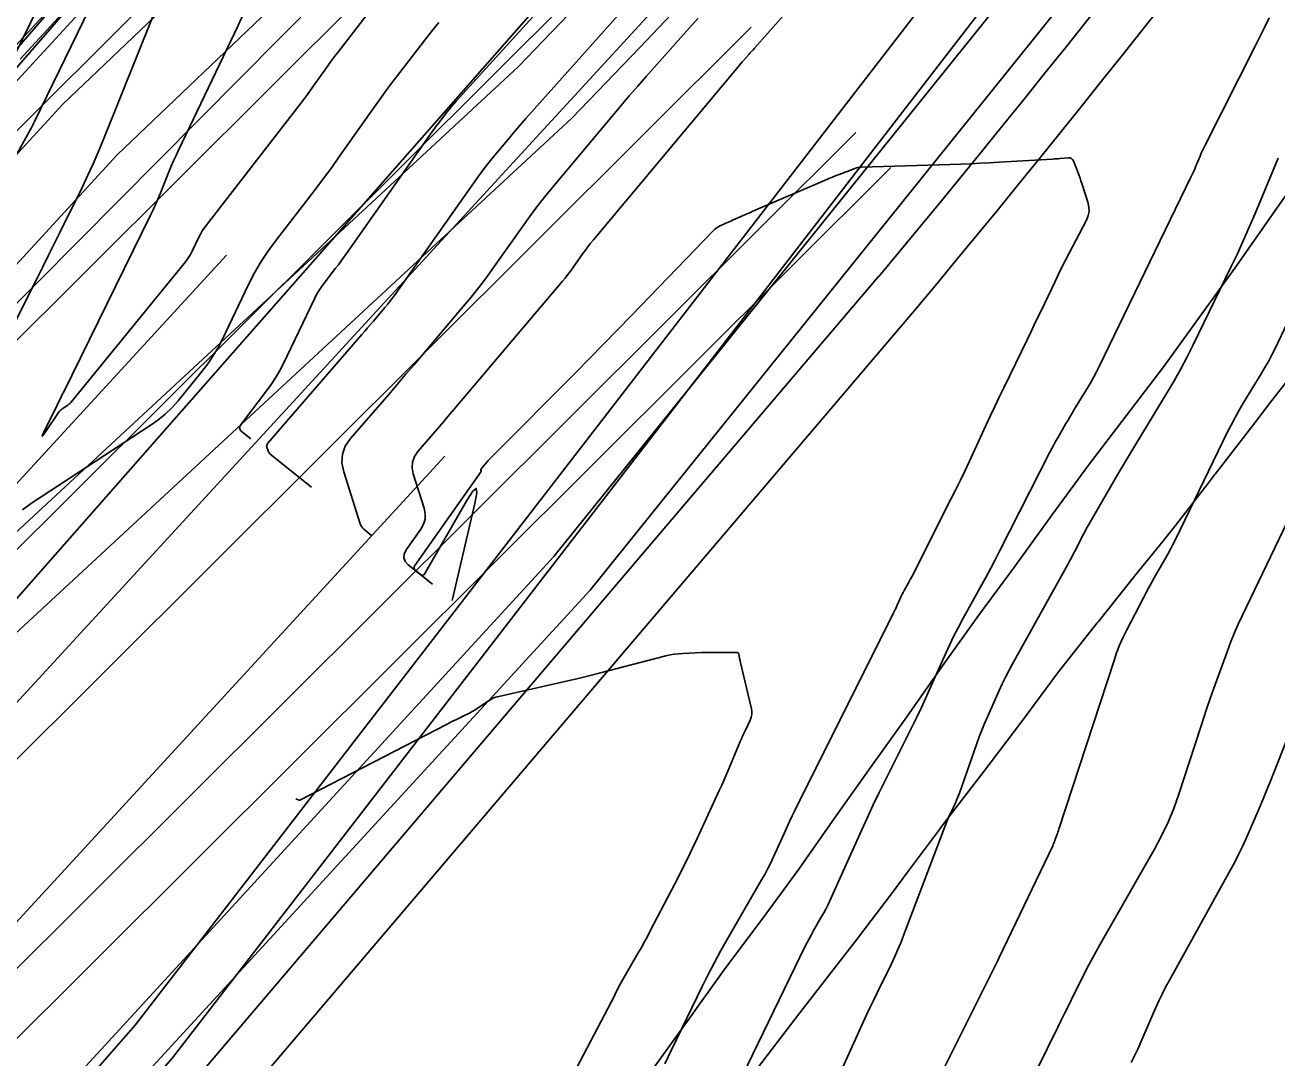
# Model space of a CAD drawing. Extents: x 658976 to 668726, y 639543 to 647196.
# Drawn here: x 662205.8 to 662307.1, y 643022.2 to 643105.7 of the extents above; entities that cross this region are included whole.
import ezdxf

# ---------------------------------------------------------------- set-up
doc = ezdxf.new("R2010")
doc.units = 0
for name, color, linetype in [('Ex_Major Contours', 7, 'Continuous'), ('Ex_Minor Contours', 7, 'Continuous'), ('R_Ramp 15 Degree_Min Ls', 7, 'Continuous'), ('R_Ramp 20 Degree Des Ls', 7, 'Continuous'), ('R_Ramp 20 Degree Des Ls Annot', 7, 'Continuous'), ('R_Ramp 20 Degree Existing Ramp', 7, 'Continuous'), ('R_Ramp 20 Degree_Min Ls', 7, 'Continuous')]:
    doc.layers.add(name, color=color, linetype=linetype)

msp = doc.modelspace()

# ---------------------------------------------------------------- linework, layer by layer
at = {"layer": 'Ex_Major Contours'}
for points in [[(662260.24, 643106.27), (662259.54, 643105.49), (662258.85, 643104.7), (662256.05, 643101.57), (662255.36, 643100.78), (662254.67, 643099.99), (662253.98, 643099.19), (662253.31, 643098.38), (662248.44, 643092.57), (662247.81, 643091.79), (662247.19, 643091.01), (662246.59, 643090.21), (662246, 643089.39), (662243.69, 643086.12), (662243.11, 643085.3), (662242.5, 643084.5), (662241.88, 643083.72), (662241.24, 643082.95), (662237.94, 643079.05), (662237.26, 643078.25), (662236.58, 643077.46), (662235.9, 643076.66), (662235.21, 643075.86), (662232.12, 643072.29), (662231.7, 643071.68), (662231.47, 643071.02), (662231.42, 643070.33), (662231.57, 643069.61), (662232.91, 643065.39), (662232.96, 643065.26), (662233.03, 643065.14), (662233.11, 643065.04), (662233.21, 643064.95), (662233.85, 643064.43)], [(662269.7, 643016.54), (662273.62, 643025.16), (662273.89, 643025.74), (662274.16, 643026.32), (662274.44, 643026.9), (662274.72, 643027.47), (662275.85, 643029.77), (662276.12, 643030.35), (662276.38, 643030.93), (662276.63, 643031.52), (662276.86, 643032.11), (662280.36, 643041.32), (662280.44, 643041.51), (662280.52, 643041.71), (662280.61, 643041.9), (662280.7, 643042.09), (662281.06, 643042.84), (662281.15, 643043.04), (662281.23, 643043.23), (662281.31, 643043.42), (662281.38, 643043.62), (662282.78, 643047.63), (662282.98, 643048.18), (662283.19, 643048.72), (662283.41, 643049.26), (662283.64, 643049.8), (662284.59, 643051.93), (662284.84, 643052.46), (662285.09, 643052.99), (662285.36, 643053.5), (662285.64, 643054.02), (662290.16, 643062.15), (662290.31, 643062.43), (662290.47, 643062.71), (662290.61, 643062.99), (662290.76, 643063.27), (662291.34, 643064.41), (662291.48, 643064.7), (662291.63, 643064.98), (662291.79, 643065.26), (662291.95, 643065.53), (662293.97, 643069.02), (662294.36, 643069.69), (662294.75, 643070.36), (662295.15, 643071.03), (662295.56, 643071.69), (662298.19, 643076.01), (662298.75, 643076.96), (662299.29, 643077.92), (662299.8, 643078.89), (662300.29, 643079.87), (662303.31, 643086.09), (662303.83, 643087.18), (662304.33, 643088.28), (662304.82, 643089.38), (662305.29, 643090.49), (662307.16, 643094.95)]]:
    msp.add_lwpolyline(points, dxfattribs=at)
at = {"layer": 'Ex_Minor Contours'}
for points in [[(662237.32, 643111.62), (662231.09, 643103.51), (662230.84, 643103.18), (662230.59, 643102.84), (662230.34, 643102.5), (662230.1, 643102.16), (662229.13, 643100.79), (662228.89, 643100.45), (662228.64, 643100.11), (662228.39, 643099.77), (662228.14, 643099.44), (662220.44, 643089.51), (662220.26, 643089.27), (662220.1, 643089.02), (662219.95, 643088.77), (662219.82, 643088.51), (662219.31, 643087.44), (662219.17, 643087.18), (662219.02, 643086.92), (662218.85, 643086.68), (662218.67, 643086.45), (662209.49, 643075.21), (662209.42, 643075.13), (662209.34, 643075.06), (662209.26, 643074.99), (662209.17, 643074.93), (662208.8, 643074.69), (662208.72, 643074.62), (662208.64, 643074.55), (662208.56, 643074.47), (662208.5, 643074.39), (662207.4, 643072.76), (662207.24, 643072.54), (662207.18, 643072.47), (662207.2, 643072.56), (662207.31, 643072.81), (662208.39, 643075), (662208.43, 643075.08), (662208.47, 643075.16), (662208.51, 643075.24), (662208.55, 643075.32), (662208.71, 643075.65), (662208.75, 643075.73), (662208.79, 643075.81), (662208.83, 643075.89), (662208.87, 643075.97), (662215.95, 643090.34), (662216.16, 643090.77), (662216.36, 643091.2), (662216.55, 643091.64), (662216.73, 643092.08), (662217.44, 643093.86), (662217.62, 643094.3), (662217.81, 643094.74), (662218.01, 643095.17), (662218.21, 643095.61), (662223.03, 643105.69), (662223.39, 643106.45)], [(662213.01, 643111.18), (662206.57, 643097.93), (662206.55, 643097.89), (662206.52, 643097.84), (662206.5, 643097.8), (662206.48, 643097.75), (662206.39, 643097.57), (662206.37, 643097.52), (662206.34, 643097.48), (662206.32, 643097.43), (662206.29, 643097.39), (662204.7, 643094.5)], [(662250.38, 643110.26), (662240.67, 643099.57), (662240.48, 643099.35), (662240.29, 643099.12), (662240.1, 643098.9), (662239.92, 643098.67), (662239.21, 643097.74), (662239.03, 643097.51), (662238.86, 643097.27), (662238.68, 643097.04), (662238.51, 643096.8), (662231.81, 643087.26), (662231.59, 643086.95), (662231.37, 643086.65), (662231.14, 643086.34), (662230.92, 643086.05), (662229.99, 643084.86), (662229.77, 643084.55), (662229.57, 643084.24), (662229.38, 643083.92), (662229.21, 643083.58), (662226.67, 643078.3), (662226.38, 643077.74), (662226.06, 643077.19), (662225.71, 643076.66), (662225.34, 643076.14), (662223.23, 643073.37), (662223.16, 643073.24), (662223.14, 643073.12), (662223.19, 643073), (662223.29, 643072.89), (662224.07, 643072.27)], [(662204.89, 643103.14), (662208.28, 643110.1)], [(662268.59, 643108.16), (662264.79, 643103.84), (662264.68, 643103.72), (662264.57, 643103.59), (662264.46, 643103.47), (662264.35, 643103.34), (662263.91, 643102.85), (662263.8, 643102.73), (662263.69, 643102.6), (662263.58, 643102.48), (662263.47, 643102.35), (662251.77, 643088.35), (662251.54, 643088.08), (662251.33, 643087.8), (662251.12, 643087.52), (662250.92, 643087.24), (662250.11, 643086.1), (662249.91, 643085.82), (662249.7, 643085.54), (662249.48, 643085.26), (662249.26, 643085), (662240.35, 643074.48), (662240, 643074.07), (662239.66, 643073.67), (662239.31, 643073.26), (662238.96, 643072.86), (662237.57, 643071.25), (662237.29, 643070.83), (662237.13, 643070.39), (662237.1, 643069.92), (662237.2, 643069.43), (662238.08, 643066.66), (662238.17, 643066.21), (662238.16, 643065.78), (662238.04, 643065.36), (662237.81, 643064.96), (662236.63, 643063.28), (662236.46, 643062.95), (662236.43, 643062.64), (662236.55, 643062.35), (662236.8, 643062.08), (662238.75, 643060.51)], [(662255.12, 643108.05), (662246.3, 643098.15), (662245.96, 643097.77), (662245.63, 643097.38), (662245.3, 643097), (662244.97, 643096.61), (662243.66, 643095.04), (662243.33, 643094.64), (662243.02, 643094.24), (662242.71, 643093.83), (662242.41, 643093.42), (662235.78, 643084.01), (662235.57, 643083.72), (662235.35, 643083.44), (662235.13, 643083.16), (662234.9, 643082.88), (662233.98, 643081.79), (662233.74, 643081.51), (662233.51, 643081.24), (662233.28, 643080.97), (662233.04, 643080.7), (662225.41, 643071.88), (662225.37, 643071.82), (662225.35, 643071.75), (662225.34, 643071.68), (662225.36, 643071.6), (662225.46, 643071.29), (662225.49, 643071.21), (662225.53, 643071.15), (662225.58, 643071.08), (662225.63, 643071.03), (662228.96, 643068.35)], [(662203.37, 643078.54), (662206.77, 643085.26), (662207.24, 643086.18), (662207.7, 643087.1), (662208.16, 643088.02), (662208.61, 643088.95), (662210.44, 643092.64), (662210.88, 643093.57), (662211.31, 643094.51), (662211.72, 643095.45), (662212.12, 643096.41), (662216.19, 643106.55)], [(662260.45, 643013.85), (662268.9, 643031.24), (662269.05, 643031.55), (662269.21, 643031.85), (662269.38, 643032.15), (662269.55, 643032.45), (662270.23, 643033.64), (662270.4, 643033.94), (662270.56, 643034.25), (662270.72, 643034.56), (662270.86, 643034.87), (662273.45, 643040.61), (662273.91, 643041.61), (662274.38, 643042.61), (662274.86, 643043.61), (662275.35, 643044.6), (662277.6, 643049.12), (662277.95, 643049.83), (662278.3, 643050.55), (662278.63, 643051.27), (662278.96, 643051.99), (662280.27, 643054.93), (662280.59, 643055.64), (662280.93, 643056.34), (662281.29, 643057.03), (662281.66, 643057.71), (662283.17, 643060.43), (662283.55, 643061.11), (662283.92, 643061.8), (662284.28, 643062.49), (662284.63, 643063.18), (662288.7, 643071.19), (662288.85, 643071.48), (662289, 643071.78), (662289.16, 643072.06), (662289.33, 643072.35), (662289.99, 643073.5), (662290.16, 643073.78), (662290.33, 643074.07), (662290.5, 643074.35), (662290.67, 643074.63), (662291.78, 643076.47), (662292.02, 643076.87), (662292.25, 643077.28), (662292.47, 643077.69), (662292.68, 643078.11), (662300.07, 643093.37), (662300.18, 643093.59), (662300.28, 643093.8), (662300.38, 643094.02), (662300.47, 643094.25), (662300.84, 643095.13), (662300.94, 643095.36), (662301.04, 643095.57), (662301.14, 643095.79), (662301.25, 643096.01), (662305.29, 643104), (662305.67, 643104.76), (662306.06, 643105.53), (662306.44, 643106.3)], [(662239.26, 643105.91), (662238.67, 643105.2), (662238.1, 643104.47), (662235.84, 643101.53), (662235.28, 643100.79), (662234.73, 643100.05), (662234.19, 643099.3), (662233.65, 643098.55), (662231.19, 643095.04), (662230.6, 643094.21), (662229.99, 643093.39), (662229.38, 643092.57), (662228.76, 643091.76), (662226.11, 643088.33), (662225.48, 643087.48), (662224.9, 643086.59), (662224.37, 643085.68), (662223.88, 643084.73), (662221.74, 643080.27), (662221.39, 643079.6), (662221, 643078.94), (662220.57, 643078.32), (662220.11, 643077.71), (662218.18, 643075.35), (662217.67, 643074.78), (662217.13, 643074.26), (662216.55, 643073.77), (662215.93, 643073.33), (662206.32, 643067.06), (662205.59, 643066.52)], [(662257.54, 643021.75), (662258.08, 643022.86), (662260.58, 643027.99), (662261.06, 643028.97), (662261.57, 643029.93), (662262.09, 643030.89), (662262.62, 643031.84), (662265.37, 643036.6), (662265.63, 643037.05), (662265.87, 643037.52), (662266.11, 643037.99), (662266.33, 643038.46), (662267.19, 643040.37), (662267.41, 643040.85), (662267.63, 643041.32), (662267.85, 643041.79), (662268.09, 643042.26), (662276.03, 643058.15), (662276.1, 643058.3), (662276.18, 643058.46), (662276.25, 643058.61), (662276.32, 643058.77), (662276.6, 643059.4), (662276.67, 643059.55), (662276.74, 643059.7), (662276.82, 643059.85), (662276.9, 643060), (662277.22, 643060.58), (662277.3, 643060.73), (662277.38, 643060.88), (662277.46, 643061.03), (662277.54, 643061.17), (662280.72, 643067.44), (662281.09, 643068.18), (662281.45, 643068.92), (662281.81, 643069.66), (662282.16, 643070.41), (662283.54, 643073.4), (662283.89, 643074.14), (662284.24, 643074.89), (662284.6, 643075.63), (662284.96, 643076.38), (662286.87, 643080.32), (662287.15, 643080.89), (662287.43, 643081.47), (662287.7, 643082.04), (662287.98, 643082.62), (662289.08, 643084.93), (662289.36, 643085.51), (662289.64, 643086.08), (662289.93, 643086.65), (662290.22, 643087.22), (662291.67, 643090.01), (662291.8, 643090.33), (662291.86, 643090.65), (662291.85, 643090.98), (662291.78, 643091.31), (662291.27, 643092.9), (662291.2, 643093.12), (662291.13, 643093.33), (662291.05, 643093.55), (662290.97, 643093.76), (662290.6, 643094.73), (662290.53, 643094.86), (662290.43, 643094.94), (662290.31, 643094.99), (662290.17, 643094.99), (662289.53, 643094.93), (662289.37, 643094.91), (662289.22, 643094.9), (662289.06, 643094.89), (662288.9, 643094.88), (662284.59, 643094.62), (662283.82, 643094.58), (662283.05, 643094.54), (662282.28, 643094.51), (662281.51, 643094.48), (662273.42, 643094.23), (662273.29, 643094.22), (662273.17, 643094.2), (662273.04, 643094.17), (662272.92, 643094.13), (662272.43, 643093.94), (662272.31, 643093.89), (662272.19, 643093.84), (662272.07, 643093.8), (662271.95, 643093.75), (662271.26, 643093.49), (662271.11, 643093.43), (662270.96, 643093.36), (662270.8, 643093.3), (662270.65, 643093.24), (662264.66, 643090.66), (662264.47, 643090.57), (662264.27, 643090.49), (662264.08, 643090.41), (662263.89, 643090.32), (662263.02, 643089.93), (662262.89, 643089.87), (662262.75, 643089.81), (662262.62, 643089.75), (662262.49, 643089.69), (662261.96, 643089.45), (662261.83, 643089.38), (662261.71, 643089.3), (662261.6, 643089.21), (662261.49, 643089.12), (662254.85, 643082.23), (662253.72, 643081.07), (662252.59, 643079.91), (662251.45, 643078.76), (662250.31, 643077.61), (662243.65, 643070.92), (662243.55, 643070.82), (662243.46, 643070.72), (662243.36, 643070.62), (662243.27, 643070.51), (662242.75, 643069.9), (662242.73, 643069.88), (662242.72, 643069.86), (662242.68, 643069.81), (662242.67, 643069.8), (662242.66, 643069.79), (662242.66, 643069.77), (662242.67, 643069.76), (662242.69, 643069.69), (662242.69, 643069.67), (662242.69, 643069.66), (662242.69, 643069.64), (662242.68, 643069.63), (662237.32, 643062.03), (662237.26, 643061.93), (662237.26, 643061.83), (662237.29, 643061.73), (662237.37, 643061.64), (662237.79, 643061.31), (662237.89, 643061.25), (662237.98, 643061.24), (662238.06, 643061.28), (662238.13, 643061.37), (662241.54, 643067.29), (662242.02, 643068.04), (662242.29, 643068.25), (662242.34, 643067.91), (662242.18, 643067.04), (662240.34, 643059.19)], [(662277.51, 643016.14), (662283.13, 643027.4), (662283.15, 643027.43), (662283.16, 643027.47), (662283.2, 643027.54), (662283.22, 643027.58), (662283.24, 643027.62), (662284.04, 643029.23), (662284.18, 643029.5), (662284.31, 643029.78), (662284.45, 643030.05), (662284.58, 643030.33), (662288.92, 643039.36), (662288.97, 643039.47), (662289.02, 643039.58), (662289.06, 643039.69), (662289.1, 643039.8), (662289.26, 643040.25), (662289.3, 643040.36), (662289.34, 643040.47), (662289.38, 643040.59), (662289.41, 643040.7), (662293.88, 643054.35), (662294.09, 643054.97), (662294.33, 643055.58), (662294.6, 643056.17), (662294.89, 643056.76), (662296.29, 643059.46), (662296.49, 643059.85), (662296.71, 643060.24), (662296.92, 643060.63), (662297.14, 643061.02), (662298.02, 643062.56), (662298.23, 643062.95), (662298.44, 643063.34), (662298.65, 643063.73), (662298.85, 643064.13), (662303.07, 643072.83), (662303.37, 643073.42), (662303.68, 643074), (662304, 643074.57), (662304.34, 643075.14), (662305.79, 643077.52), (662306.08, 643078.02), (662306.37, 643078.53), (662306.64, 643079.05), (662306.91, 643079.57), (662307.92, 643081.67)], [(662286.77, 643019.5), (662289.33, 643024.7), (662289.61, 643025.26), (662289.88, 643025.82), (662290.16, 643026.38), (662290.44, 643026.94), (662291.56, 643029.17), (662291.84, 643029.73), (662292.13, 643030.28), (662292.43, 643030.83), (662292.73, 643031.37), (662297.15, 643039.1), (662297.73, 643040.18), (662298.25, 643041.27), (662298.71, 643042.39), (662299.12, 643043.54), (662300.89, 643048.97), (662301.14, 643049.74), (662301.4, 643050.5), (662301.66, 643051.26), (662301.93, 643052.02), (662303.02, 643055.05), (662303.3, 643055.8), (662303.6, 643056.54), (662303.92, 643057.28), (662304.26, 643058.01), (662309.16, 643068.17)], [(662244.8, 643010.71), (662253.49, 643027.3), (662253.53, 643027.37), (662253.57, 643027.45), (662253.61, 643027.52), (662253.64, 643027.6), (662253.79, 643027.9), (662253.83, 643027.97), (662253.86, 643028.05), (662253.9, 643028.12), (662253.94, 643028.19), (662255.39, 643030.7), (662255.65, 643031.14), (662255.89, 643031.59), (662256.14, 643032.04), (662256.37, 643032.49), (662258.62, 643036.81), (662259.01, 643037.59), (662259.4, 643038.37), (662259.78, 643039.16), (662260.15, 643039.95), (662261.95, 643043.83), (662262.15, 643044.27), (662262.35, 643044.71), (662262.54, 643045.15), (662262.72, 643045.59), (662263.64, 643047.8), (662263.74, 643048.02), (662263.84, 643048.24), (662263.94, 643048.45), (662264.04, 643048.67), (662264.46, 643049.53), (662264.54, 643049.75), (662264.59, 643049.97), (662264.59, 643050.2), (662264.56, 643050.43), (662263.65, 643054.28), (662263.63, 643054.35), (662263.62, 643054.42), (662263.6, 643054.49), (662263.59, 643054.56), (662263.54, 643054.84), (662263.53, 643054.9), (662263.49, 643054.95), (662263.44, 643054.98), (662263.38, 643054.98), (662261.7, 643055), (662261.4, 643055), (662261.1, 643054.99), (662260.79, 643054.99), (662260.49, 643054.98), (662259.01, 643054.91), (662258.66, 643054.89), (662258.32, 643054.85), (662257.98, 643054.79), (662257.64, 643054.71), (662252.24, 643053.32), (662251.4, 643053.1), (662250.55, 643052.9), (662249.7, 643052.69), (662248.86, 643052.5), (662243.87, 643051.37), (662243.81, 643051.36), (662243.76, 643051.34), (662243.71, 643051.32), (662243.66, 643051.3), (662243.47, 643051.19), (662243.42, 643051.16), (662243.37, 643051.14), (662243.33, 643051.11), (662243.28, 643051.08), (662242.2, 643050.36), (662242.02, 643050.24), (662241.84, 643050.13), (662241.65, 643050.03), (662241.46, 643049.94), (662240.69, 643049.58), (662240.5, 643049.49), (662240.31, 643049.4), (662240.12, 643049.31), (662239.93, 643049.21), (662228.03, 643043.06), (662228.01, 643043.06), (662227.99, 643043.05), (662227.98, 643043.04), (662227.98, 643043.04), (662227.97, 643043.04), (662227.97, 643043.04), (662227.97, 643043.04), (662227.7, 643043.17)], [(662295.28, 643021.84), (662295.55, 643022.38), (662295.81, 643022.93), (662296.06, 643023.49), (662296.3, 643024.05), (662297.26, 643026.28), (662297.51, 643026.84), (662297.77, 643027.38), (662298.05, 643027.93), (662298.33, 643028.46), (662303.3, 643037.41), (662303.64, 643038.04), (662303.96, 643038.67), (662304.27, 643039.31), (662304.56, 643039.96), (662305.69, 643042.57), (662305.98, 643043.22), (662306.25, 643043.88), (662306.52, 643044.54), (662306.78, 643045.2), (662309.13, 643051.17)]]:
    msp.add_lwpolyline(points, dxfattribs=at)
at = {"layer": 'R_Ramp 15 Degree_Min Ls'}
for p, q in [((662031.31, 642924.09), (662239.14, 643131.05)), ((662039.78, 642915.59), (662247.61, 643122.55)), ((661999.48, 642858.53), (662256.07, 643114.04)), ((662056.72, 642898.58), (662264.54, 643105.54)), ((662065.18, 642890.08), (662273.01, 643097.04)), ((662068.01, 642887.25), (662275.83, 643094.2))]:
    msp.add_line(p, q, dxfattribs=at)
at = {"layer": 'R_Ramp 20 Degree Des Ls'}
for p, q in [((662170.37, 643063.78), (662285.1, 643195.93)), ((662171.12, 643063.12), (662285.89, 643195.33)), ((662178.68, 643056.57), (662302.16, 643181.01)), ((662214.71, 643024.86), (662321.87, 643163.68)), ((662217.72, 643022.22), (662324.83, 643160.98)), ((662025.41, 642809.72), (662214.71, 643024.86)), ((662028.41, 642807.07), (662217.72, 643022.22))]:
    msp.add_line(p, q, dxfattribs=at)
msp.add_lwpolyline([(662256.54, 643021.27), (662259.48, 643025.34), (662262.41, 643029.42), (662265.41, 643033.44), (662268.39, 643037.48), (662271.27, 643041.6), (662274.19, 643045.69), (662277.12, 643049.78), (662280, 643053.9), (662282.92, 643057.99), (662285.9, 643062.03), (662288.84, 643066.1), (662291.82, 643070.14), (662294.86, 643074.13), (662297.9, 643078.11), (662300.84, 643082.18), (662303.78, 643086.25), (662306.68, 643090.37), (662309.55, 643094.5)], dxfattribs=at)
at = {"layer": 'R_Ramp 20 Degree Des Ls Annot'}
msp.add_line((662002.88, 642829.53), (662307.75, 643176.01), dxfattribs=at)
at = {"layer": 'R_Ramp 20 Degree Existing Ramp'}
for p, q in [((662204.68, 643103.65), (662255.47, 643158.96)), ((662205.39, 643102.95), (662256.21, 643158.28)), ((662206.1, 643102.25), (662256.94, 643157.61)), ((662208.83, 643099.3), (662263.59, 643151.49)), ((662213.24, 643095.23), (662268.01, 643147.43)), ((662009.6, 642838.32), (662282, 643134.55)), ((662248.58, 643062.74), (662296.01, 643121.68)), ((662251.52, 643060.04), (662298.95, 643118.98)), ((662070.59, 642954.87), (662206.1, 643102.25)), ((662073.45, 642952.08), (662208.83, 643099.3)), ((662077.87, 642948.02), (662213.24, 643095.23)), ((662000.76, 642846.44), (662222.08, 643087.11)), ((662018.43, 642830.2), (662239.74, 643070.87)), ((662027.26, 642822.07), (662248.58, 643062.74)), ((662030.21, 642819.37), (662251.52, 643060.04))]:
    msp.add_line(p, q, dxfattribs=at)
at = {"layer": 'R_Ramp 20 Degree_Min Ls'}
for p, q in [((662245.69, 643102.33), (662251.19, 643108.06)), ((662250.02, 643098.18), (662255.52, 643103.91)), ((662245.69, 643102.33), (662117.04, 642983.23)), ((662250.02, 643098.18), (662121.37, 642979.08)), ((662274.84, 643085.39), (662156.03, 642945.87)), ((662277.73, 643082.63), (662158.92, 642943.11))]:
    msp.add_line(p, q, dxfattribs=at)
msp.add_lwpolyline([(662265.03, 643021.38), (662268.1, 643025.37), (662271.17, 643029.34), (662273.05, 643031.76), (662274.25, 643033.32), (662275.79, 643035.38), (662277.27, 643037.35), (662279.77, 643040.69), (662279.79, 643040.72), (662279.81, 643040.75), (662280.29, 643041.38), (662283.36, 643045.37), (662286.39, 643049.39), (662289.4, 643053.43), (662292.22, 643057.02), (662292.25, 643057.05), (662292.51, 643057.38), (662292.62, 643057.51), (662295.64, 643061.3), (662297.55, 643063.64), (662298.85, 643065.27), (662301.24, 643068.35), (662301.27, 643068.38), (662302.02, 643069.36), (662302.06, 643069.41), (662305.27, 643073.56), (662306.45, 643075.11), (662308.48, 643077.7)], dxfattribs=at)
for centre, radius, start, end in [((661433.53, 643891.52), 1138.42, 316.22398, 330.41509), ((661381.63, 643829.58), 1162.61, 320.20059, 328.5499), ((661382, 643829.27), 1166.11, 320.18687, 328.53619)]:
    msp.add_arc(centre, radius, start, end, dxfattribs=at)

doc.saveas('drawing.dxf')
